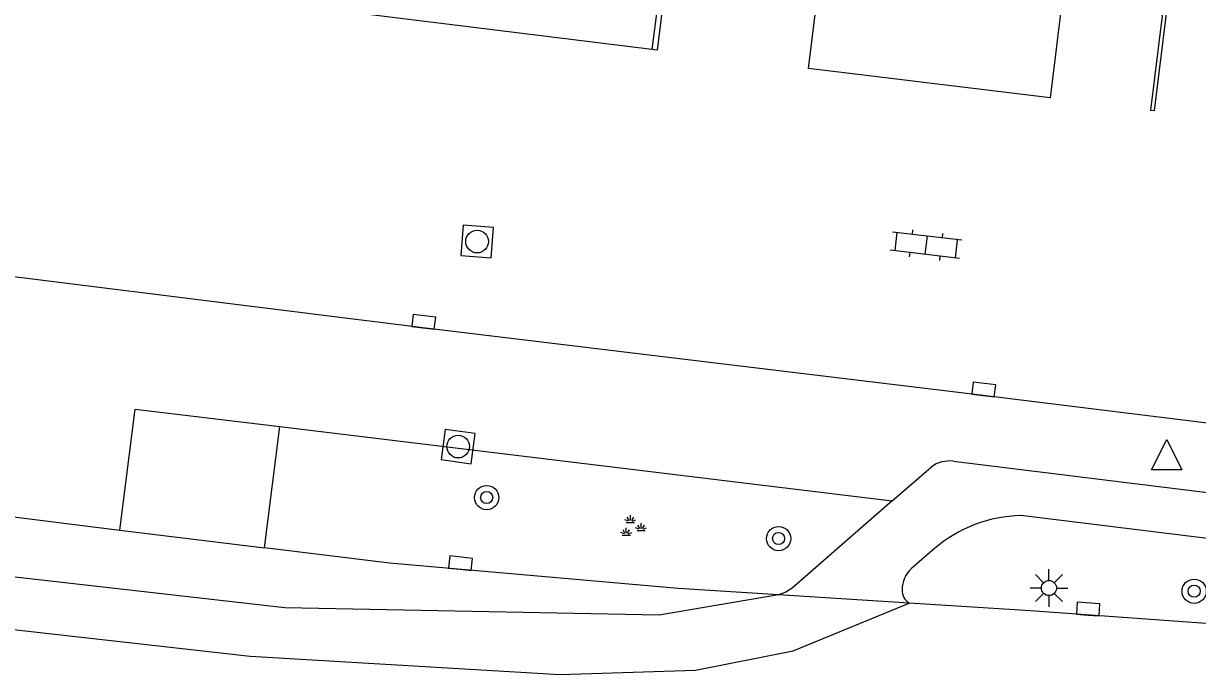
# Model space of a CAD drawing. Extents: x 131000 to 133014, y 396499 to 399001.
# Drawn here: x 131579.42 to 131618.14, y 397025.2 to 397046.67 of the extents above; entities that cross this region are included whole.
import ezdxf

# ---------------------------------------------------------------- set-up
doc = ezdxf.new("R2010")
doc.units = 0
for name, color, linetype in [('gg-knt-verharding', 7, 'Continuous'), ('gg-knt-verharding nz', 7, 'Continuous'), ('gt-grn-afwateringsgoot', 7, 'Continuous'), ('gt-symb-boom', 7, 'Continuous'), ('gt-symb-groenvak', 7, 'Continuous'), ('gt-symb-klinker verharding', 7, 'Continuous'), ('gt-symb-kolk', 7, 'Continuous'), ('gt-symb-lichtmast', 7, 'Continuous'), ('gt-symb-rioolschacht', 7, 'Continuous'), ('gt-symb-waterafsluiter', 7, 'Continuous')]:
    doc.layers.add(name, color=color, linetype=linetype)

# ---------------------------------------------------------------- blocks, each defined once
blk = doc.blocks.new('gt0-KOLK')
at = {"layer": 'gt-symb-kolk'}
blk.add_lwpolyline([(0, 0), (0.375, 0), (0.375, 0.4), (-0.375, 0.4), (-0.375, 0), (0, 0)], dxfattribs=at)
blk = doc.blocks.new('gt0-BOOM')
at = {"layer": 'gt-symb-boom'}
for radius in [0.4, 0.2]:
    blk.add_circle((0, 0), radius, dxfattribs=at)
blk = doc.blocks.new('gt0-LMAST')
at = {"layer": 'gt-symb-lichtmast'}
for p, q in [((-0.182, 0.173), (-0.447, 0.438)), ((-0.005, 0.246), (-0.005, 0.621)), ((0.172, 0.173), (0.437, 0.438)), ((-0.255, -0.004), (-0.63, -0.004)), ((-0.182, -0.181), (-0.447, -0.446)), ((-0.005, -0.254), (-0.005, -0.629)), ((0.437, -0.446), (0.172, -0.181)), ((0.245, -0.004), (0.62, -0.004))]:
    blk.add_line(p, q, dxfattribs=at)
blk.add_circle((-0.005, -0.004), 0.25, dxfattribs=at)
blk = doc.blocks.new('gt0-GRVAK')
at = {"layer": 'gt-symb-groenvak'}
for p, q in [((-0.047, 0.214), (-0.047, 0.393)), ((-0.11, 0.189), (-0.228, 0.24)), ((-0.182, 0.153), (0.088, 0.153)), ((-0.091, 0.211), (-0.156, 0.322)), ((-0.004, 0.211), (0.061, 0.322)), ((0.015, 0.189), (0.133, 0.24)), ((0.262, -0.052), (0.197, 0.059)), ((0.305, -0.049), (0.305, 0.13)), ((0.349, -0.052), (0.414, 0.059)), ((-0.245, -0.228), (-0.363, -0.177)), ((-0.318, -0.264), (-0.047, -0.264)), ((-0.226, -0.206), (-0.291, -0.095)), ((-0.183, -0.203), (-0.183, -0.024)), ((-0.139, -0.206), (-0.074, -0.095)), ((-0.12, -0.228), (-0.002, -0.177)), ((0.243, -0.074), (0.125, -0.023)), ((0.17, -0.11), (0.441, -0.11)), ((0.368, -0.074), (0.486, -0.023))]:
    blk.add_line(p, q, dxfattribs=at)
blk = doc.blocks.new('gt0-WAFSL')
at = {"layer": 'gt-symb-waterafsluiter'}
for p, q in [((-0.5, -0.333), (0, 0.667)), ((0, 0.667), (0.5, -0.333)), ((0.5, -0.333), (-0.5, -0.333))]:
    blk.add_line(p, q, dxfattribs=at)
blk = doc.blocks.new('gt0-KL1')
at = {"layer": 'gt-symb-klinker verharding'}
for p, q in [((-0.5, 0.3), (-0.5, 0.45)), ((0.5, 0.3), (0.5, 0.45)), ((-1.15, 0.3), (1.15, 0.3)), ((-1, -0.3), (-1, 0.3)), ((0, -0.3), (0, 0.3)), ((1, -0.3), (1, 0.3)), ((-1.15, -0.3), (1.15, -0.3)), ((-0.5, -0.45), (-0.5, -0.3)), ((0.5, -0.45), (0.5, -0.3))]:
    blk.add_line(p, q, dxfattribs=at)
blk = doc.blocks.new('gt0-RS')
at = {"layer": 'gt-symb-rioolschacht'}
blk.add_lwpolyline([(-0.5, -0.5), (0.5, -0.5), (0.5, 0.5), (-0.5, 0.5)], close=True, dxfattribs=at)
blk.add_circle((0, 0), 0.375, dxfattribs=at)

msp = doc.modelspace()

# ---------------------------------------------------------------- linework, layer by layer
at = {"layer": 'gg-knt-verharding'}
for p, q in [((131600.647, 397049.886), (131600.144, 397045.82)), ((131600.144, 397045.82), (131588.118, 397047.3)), ((131587.365, 397029.385), (131587.871, 397033.381)), ((131587.871, 397033.381), (131608.067, 397030.927)), ((131608.067, 397030.927), (131609.35, 397032.047)), ((131610.092, 397032.239), (131633.94, 397029.291)), ((131570.906, 397031.402), (131582.601, 397029.969)), ((131582.601, 397029.969), (131587.365, 397029.385)), ((131609.461, 397029.36), (131608.707, 397028.701)), ((131608.626, 397027.558), (131604.316, 397027.828))]:
    msp.add_line(p, q, dxfattribs=at)
for points in [[(131605.313, 397045.189), (131609.025, 397075.252), (131616.962, 397074.248), (131613.275, 397044.227), (131605.313, 397045.189)], [(131635.377, 397031.394), (131631.371, 397031.904), (131611.063, 397034.404), (131592.596, 397036.64), (131573.352, 397039.028), (131571.859, 397039.191)], [(131582.601, 397029.969), (131583.106, 397033.96), (131587.871, 397033.381)], [(131608.067, 397030.927), (131604.773, 397028.054), (131604.559, 397027.914), (131604.316, 397027.828)], [(131635.961, 397026.592), (131632.207, 397027.996), (131612.315, 397030.444)], [(131604.316, 397027.828), (131601.006, 397028.036), (131591.49, 397028.88), (131587.365, 397029.385)], [(131634.88, 397025.7), (131612.633, 397027.306), (131608.626, 397027.558)]]:
    msp.add_lwpolyline(points, dxfattribs=at)
for centre, radius, start, end in [((131609.964, 397031.205), 1.042, 82.928, 126.0873), ((131612.392, 397025.943), 4.501, 90.9743, 130.6211), ((131609.355, 397027.99), 0.962, 132.3324, 179.8927), ((131608.896, 397027.982), 0.503, 178.9043, 237.5554)]:
    msp.add_arc(centre, radius, start, end, dxfattribs=at)
at = {"layer": 'gg-knt-verharding nz'}
for points in [[(131604.316, 397027.828), (131600.385, 397027.163), (131588.04, 397027.402), (131566.563, 397029.84), (131532.856, 397034.168), (131505.057, 397037.526), (131490.467, 397039.333)], [(131572.347, 397027.447), (131586.896, 397025.808), (131597.116, 397025.203), (131601.579, 397025.347), (131604.803, 397025.981), (131608.626, 397027.558)]]:
    msp.add_lwpolyline(points, dxfattribs=at)
at = {"layer": 'gt-grn-afwateringsgoot'}
for points in [[(131613.055, 397150.385), (131613.227, 397150.366), (131607.094, 397100.599), (131600.313, 397045.799), (131600.144, 397045.82)], [(131620.894, 397077.55), (131629.66, 397148.536), (131629.529, 397148.555), (131616.59, 397043.813), (131616.719, 397043.804), (131620.85, 397077.202)]]:
    msp.add_lwpolyline(points, dxfattribs=at)

# ---------------------------------------------------------------- block references
at = {"layer": 'gt-symb-boom'}
for p in [(131594.696, 397031.039), (131604.322, 397029.687), (131618.025, 397027.95)]:
    msp.add_blockref('gt0-BOOM', p, dxfattribs=at)
at = {"layer": 'gt-symb-groenvak'}
msp.add_blockref('gt0-GRVAK', (131599.483, 397030.068), dxfattribs=at)
at = {"layer": 'gt-symb-klinker verharding', "rotation": 173.22321716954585}
msp.add_blockref('gt0-KL1', (131609.182, 397039.362), dxfattribs=at)
at = {"layer": 'gt-symb-kolk'}
for p, rotation in [((131592.596, 397036.64), -6.890548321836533), ((131611.063, 397034.404), -7.00425924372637), ((131593.807, 397028.674), -6.371822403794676), ((131614.516, 397027.166), -3.955037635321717)]:
    msp.add_blockref('gt0-KOLK', p, dxfattribs=dict(at, rotation=rotation))
at = {"layer": 'gt-symb-lichtmast'}
msp.add_blockref('gt0-LMAST', (131613.242, 397028.059), dxfattribs=at)
at = {"layer": 'gt-symb-rioolschacht'}
for p, rotation in [((131594.381, 397039.483), 85.5265935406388), ((131593.756, 397032.721), 82.06444962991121)]:
    msp.add_blockref('gt0-RS', p, dxfattribs=dict(at, rotation=rotation))
at = {"layer": 'gt-symb-waterafsluiter'}
msp.add_blockref('gt0-WAFSL', (131617.121, 397032.291), dxfattribs=at)

doc.saveas('drawing.dxf')
